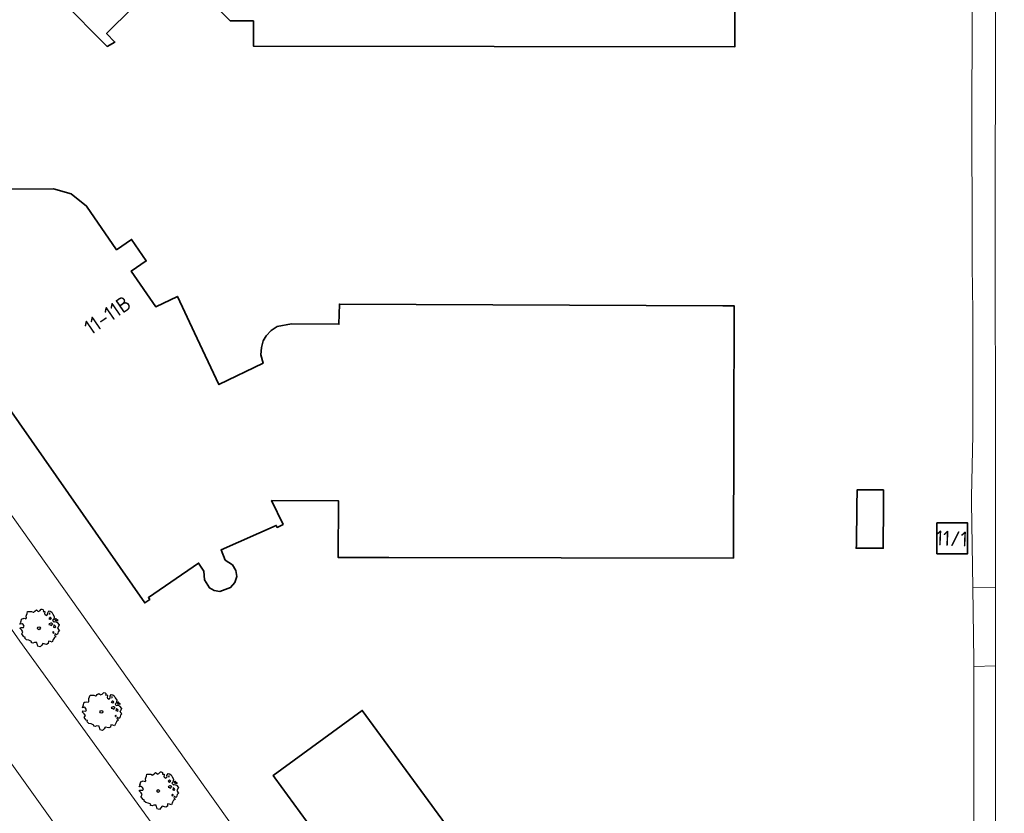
# Model space of a CAD drawing. Header units: metres. Extents: x 152391 to 157968, y 462336 to 467280.
# Tile 717 of 736: x 156822 to 156911, y 465084 to 465155. Entities that reach past the tile are written whole.
import ezdxf
from ezdxf.enums import TextEntityAlignment as Align

# ---------------------------------------------------------------- set-up
doc = ezdxf.new("R2010")
doc.units = ezdxf.units.M
doc.header["$LTSCALE"] = 0.75
doc.layers.get('0').update_dxf_attribs({"lineweight": 25})
for name, color, linetype, lineweight in [('B-GV-GR-BOOM-S', 252, 'Continuous', 25), ('B-WE-OG-BEBOUWING-GV', 6, 'Continuous', 35), ('B-WE-OG-BEBOUWING-T18', 1, 'Continuous', 18), ('B-WE-OG-TERREIN_CULTUURSCHEIDING-GV', 251, 'Continuous', 18), ('B-WE-VH-VERHARDING_ASFALT-GV', 251, 'Continuous', 18), ('B-WE-VH-VERHARDING_BETONSTRAATSTEEN-GV', 251, 'Continuous', 18), ('B-WE-VH-VERHARDING_TEGEL-GV', 251, 'Continuous', 18)]:
    doc.layers.add(name, color=color, linetype=linetype, lineweight=lineweight)
doc.styles.add('NLCS-ISO-M750-T18', font='NLCS-ISO.ttf', dxfattribs={"height": 1.35})

# ---------------------------------------------------------------- blocks, each defined once
blk = doc.blocks.new('SGR-BOOM_21_30')
at = {"linetype": 'Continuous'}
for p, q in [((-1.458, 0.858), (-1.342, 0.908)), ((-1.342, 0.908), (-1.179, 0.858)), ((-1.179, 0.858), (-1.121, 0.924)), ((-1.133, 1.088), (-1.109, 1.187)), ((-1.121, 0.924), (-1.133, 1.088)), ((-1.109, 1.187), (-1.051, 1.335)), ((-1.051, 1.335), (-1.016, 1.499)), ((-1.016, 1.499), (-0.668, 1.499)), ((-0.668, 1.499), (-0.516, 1.433)), ((-0.516, 1.433), (-0.47, 1.45)), ((-0.47, 1.45), (-0.365, 1.548)), ((-0.365, 1.548), (-0.226, 1.647)), ((-0.226, 1.647), (-0.133, 1.581)), ((-0.133, 1.581), (-0.063, 1.515)), ((-0.063, 1.515), (0.065, 1.581)), ((0.065, 1.581), (0.205, 1.712)), ((0.205, 1.712), (0.263, 1.729)), ((0.263, 1.729), (0.333, 1.696)), ((0.333, 1.696), (0.391, 1.647)), ((0.402, 1.532), (0.379, 1.499)), ((0.379, 1.499), (0.53, 1.515)), ((0.391, 1.647), (0.402, 1.532)), ((0.542, 1.483), (0.507, 1.285)), ((0.507, 1.285), (0.565, 1.236)), ((0.53, 1.515), (0.542, 1.483)), ((0.565, 1.236), (0.693, 1.154)), ((0.693, 1.154), (0.751, 1.203)), ((0.751, 1.203), (0.798, 1.285)), ((0.786, 1.4), (0.891, 1.565)), ((0.798, 1.285), (0.786, 1.4)), ((0.891, 1.565), (1.019, 1.532)), ((0.937, 0.908), (0.891, 0.875)), ((0.972, 1.368), (0.926, 1.335)), ((0.926, 1.335), (0.949, 1.253)), ((0.972, 0.973), (0.937, 0.908)), ((0.949, 1.253), (0.961, 1.236)), ((0.961, 1.269), (0.972, 1.368)), ((1.03, 0.973), (0.972, 0.973)), ((1.019, 1.532), (1.158, 1.45)), ((1.077, 0.94), (1.03, 0.973)), ((1.124, 0.875), (1.077, 0.94)), ((1.158, 1.45), (1.251, 1.269)), ((1.251, 1.269), (1.379, 1.055)), ((1.379, 1.055), (1.321, 0.793)), ((-1.703, 0.365), (-1.656, 0.48)), ((-1.493, 0.415), (-1.703, 0.365)), ((-1.679, -0.029), (-1.668, 0.086)), ((-1.668, 0.086), (-1.389, 0.07)), ((-1.656, 0.48), (-1.598, 0.53)), ((-1.633, 0.579), (-1.528, 0.875)), ((-1.598, 0.53), (-1.633, 0.579)), ((-1.528, 0.875), (-1.458, 0.858)), ((-1.423, 0.333), (-1.493, 0.415)), ((-1.33, 0.185), (-1.423, 0.333)), ((-1.389, 0.07), (-1.33, 0.185)), ((0.891, 0.875), (0.926, 0.825)), ((0.926, 0.415), (0.891, 0.333)), ((0.891, 0.333), (1.03, 0.316)), ((0.926, 0.825), (0.984, 0.842)), ((1.054, 0.464), (0.926, 0.415)), ((0.984, 0.842), (1.03, 0.776)), ((1.03, 0.776), (1.077, 0.842)), ((1.03, 0.316), (1.112, 0.251)), ((1.112, 0.464), (1.054, 0.464)), ((1.077, 0.842), (1.124, 0.875)), ((1.217, 0.398), (1.112, 0.464)), ((1.112, 0.251), (1.205, 0.365)), ((1.205, 0.365), (1.24, 0.415)), ((1.321, 0.793), (1.228, 0.694)), ((1.228, 0.694), (1.275, 0.628)), ((1.275, 0.628), (1.379, 0.563)), ((1.344, 0.185), (1.31, 0.103)), ((1.434, 0.049), (1.31, 0.103)), ((1.356, 0.3), (1.344, 0.234)), ((1.344, 0.234), (1.344, 0.185)), ((1.426, 0.234), (1.356, 0.3)), ((1.379, 0.563), (1.438, 0.595)), ((1.472, 0.201), (1.426, 0.234)), ((1.434, 0.049), (1.507, 0.136)), ((1.472, 0.858), (1.438, 0.809)), ((1.438, 0.809), (1.461, 0.743)), ((1.438, 0.595), (1.565, 0.563)), ((1.461, 0.743), (1.531, 0.694)), ((1.542, 0.858), (1.472, 0.858)), ((1.507, 0.136), (1.472, 0.201)), ((1.531, 0.727), (1.635, 0.678)), ((1.531, 0.694), (1.542, 0.727)), ((1.624, 0.76), (1.542, 0.858)), ((1.565, 0.563), (1.635, 0.513)), ((1.728, 0.71), (1.624, 0.76)), ((1.635, 0.678), (1.728, 0.71)), ((1.635, 0.513), (1.81, 0.316)), ((1.717, 0.103), (1.67, 0.037)), ((1.67, 0.037), (1.763, -0.094)), ((1.81, 0.316), (1.717, 0.103)), ((-1.54, -0.177), (-1.679, -0.029)), ((-1.551, -0.505), (-1.493, -0.423)), ((-1.354, -0.752), (-1.551, -0.505)), ((-1.435, -0.324), (-1.54, -0.177)), ((-1.493, -0.423), (-1.435, -0.324)), ((-1.249, -0.784), (-1.354, -0.752)), ((-1.272, -0.899), (-1.249, -0.784)), ((1.286, -0.292), (1.24, -0.357)), ((1.24, -0.357), (1.251, -0.423)), ((1.263, -0.423), (1.333, -0.407)), ((1.333, -0.341), (1.286, -0.292)), ((1.356, -0.883), (1.286, -1.014)), ((1.333, -0.407), (1.333, -0.341)), ((1.368, -0.834), (1.356, -0.883)), ((1.484, -0.801), (1.368, -0.834)), ((1.461, -0.472), (1.391, -0.587)), ((1.391, -0.587), (1.426, -0.637)), ((1.426, -0.637), (1.496, -0.702)), ((1.577, -0.587), (1.461, -0.472)), ((1.496, -0.702), (1.484, -0.801)), ((1.658, -0.522), (1.577, -0.587)), ((1.682, -0.423), (1.658, -0.522)), ((1.717, -0.308), (1.682, -0.423)), ((1.845, -0.177), (1.717, -0.308)), ((1.763, -0.094), (1.845, -0.177)), ((-1.109, -1.047), (-1.272, -0.899)), ((-0.912, -1.08), (-1.109, -1.047)), ((-0.668, -1.179), (-0.912, -1.08)), ((-0.679, -1.294), (-0.668, -1.179)), ((-0.551, -1.326), (-0.679, -1.294)), ((-0.4, -1.261), (-0.551, -1.326)), ((-0.191, -1.277), (-0.4, -1.261)), ((-0.156, -1.425), (-0.191, -1.277)), ((-0.133, -1.491), (-0.156, -1.425)), ((-0.098, -1.606), (-0.133, -1.491)), ((0.112, -1.671), (-0.098, -1.606)), ((0.251, -1.524), (0.112, -1.671)), ((0.356, -1.376), (0.251, -1.524)), ((0.682, -1.441), (0.356, -1.376)), ((0.833, -1.359), (0.682, -1.441)), ((0.844, -1.162), (0.833, -1.359)), ((1.03, -1.179), (0.844, -1.162)), ((1.182, -1.244), (1.03, -1.179)), ((1.286, -1.014), (1.182, -1.244))]:
    blk.add_line(p, q, dxfattribs=at)
blk.add_circle((0, 0), 0.126, dxfattribs=at)

msp = doc.modelspace()

# ---------------------------------------------------------------- linework, layer by layer
at = {"layer": 'B-WE-OG-BEBOUWING-GV'}
for points in [[(156835.188, 465161.521), (156841.371, 465155.309), (156843.447, 465155.306), (156843.443, 465153.049), (156886.648, 465152.973), (156886.653, 465157.801)], [(156826.235, 465157.144), (156830.336, 465153.023), (156831.015, 465153.412), (156830.264, 465154.167), (156834.913, 465158.794)], [(156807.789, 465140.138), (156833.693, 465103.08), (156834.149, 465103.388), (156834.02, 465103.553), (156838.531, 465106.651), (156839.006, 465105.941), (156839.066, 465105.152), (156839.513, 465104.43), (156839.931, 465104.203), (156840.435, 465104.107), (156841.405, 465104.446), (156841.792, 465104.907), (156841.946, 465105.44), (156841.861, 465105.992), (156841.57, 465106.503), (156840.913, 465106.921), (156840.544, 465107.839), (156845.499, 465110.03), (156845.575, 465109.85), (156846.113, 465110.118), (156845.083, 465112.261), (156851.082, 465112.241), (156851.067, 465107.15), (156851.951, 465107.149), (156855.596, 465107.143), (156886.531, 465107.094), (156886.562, 465118.416), (156886.593, 465129.739), (156885.583, 465129.744), (156851.169, 465129.899), (156851.128, 465128.082), (156846.877, 465128.125), (156845.578, 465127.893), (156845.043, 465127.514), (156844.598, 465127.048), (156844.313, 465126.596), (156844.165, 465125.991), (156844.126, 465125.343), (156844.332, 465124.586), (156840.354, 465122.671), (156838.173, 465127.302), (156836.626, 465130.587), (156834.688, 465129.654), (156832.489, 465132.85), (156833.832, 465133.774), (156832.51, 465135.695), (156831.167, 465134.771), (156828.469, 465138.692), (156827.076, 465139.787), (156825.514, 465140.25), (156808.404, 465140.201)], [(156865.947, 465076.035), (156853.213, 465093.436), (156845.213, 465087.582), (156845.361, 465087.38), (156857.873, 465070.283)]]:
    msp.add_lwpolyline(points, dxfattribs=at)
for points in [[(156900.006, 465113.221), (156897.628, 465113.221), (156897.612, 465111.755), (156897.573, 465108.248), (156897.54, 465107.99), (156899.979, 465107.977), (156899.999, 465111.849)], [(156904.788, 465110.252), (156904.785, 465107.487), (156907.545, 465107.485), (156907.548, 465110.25)]]:
    msp.add_lwpolyline(points, close=True, dxfattribs=at)
at = {"layer": 'B-WE-OG-TERREIN_CULTUURSCHEIDING-GV'}
for points in [[(156915.272, 465000), (156908.592, 465003.366), (156895.562, 465011.016), (156886.933, 465016.864), (156875.439, 465025.894), (156866.83, 465033.475), (156858.29, 465041.897), (156849.958, 465051.307), (156840.637, 465063.047), (156839.092, 465064.992), (156826.998, 465081.288), (156814.995, 465098.029), (156805.303, 465111.901), (156802.389, 465115.792), (156800.46, 465118.368), (156797.04, 465122.417), (156794.413, 465125.614), (156788.755, 465132.35), (156783.944, 465138.184), (156780.369, 465143.164), (156766.958, 465163.684)], [(156913.481, 465015.139), (156900.232, 465022.89), (156889.887, 465030.229), (156874.271, 465043.042), (156868.848, 465047.048), (156862.263, 465054.847), (156859.468, 465058.578), (156850.22, 465070.92), (156834.407, 465093.108), (156821.224, 465111.661), (156805.875, 465133.97), (156788.059, 465160.601)], [(156781.756, 465159.501), (156789.116, 465148.281), (156794.265, 465140.602), (156807.259, 465121.507), (156808.225, 465120.118), (156822.473, 465099.632), (156839.043, 465076.776), (156846.361, 465067.287), (156849.437, 465063.298), (156862.006, 465048.765), (156871.535, 465039.068), (156878.234, 465033.149), (156883.711, 465028.535), (156890.219, 465023.653), (156903.357, 465014.915), (156912.871, 465009.423)]]:
    msp.add_lwpolyline(points, dxfattribs=at)
at = {"layer": 'B-WE-VH-VERHARDING_ASFALT-GV'}
for points in [[(156916.665, 465167.9), (156909.883, 465167.9), (156910.073, 465164.795), (156910.018, 465139.715), (156910.038, 465112.632), (156910.044, 465104.442), (156910.05, 465097.419), (156910.083, 465053.334), (156910.176, 465045.39), (156910.64, 465043.186), (156911.334, 465041.415)], [(156912.871, 465009.423), (156903.357, 465014.915), (156890.219, 465023.653), (156883.711, 465028.535), (156878.234, 465033.149), (156871.535, 465039.068), (156862.006, 465048.765), (156849.437, 465063.298), (156846.361, 465067.287), (156839.043, 465076.776), (156822.473, 465099.632), (156808.225, 465120.118)], [(156814.995, 465098.029), (156826.998, 465081.288), (156839.092, 465064.992), (156840.637, 465063.047), (156849.958, 465051.307), (156858.29, 465041.897), (156866.83, 465033.475), (156875.439, 465025.894), (156886.933, 465016.864), (156895.562, 465011.016), (156908.592, 465003.366), (156915.272, 465000)]]:
    msp.add_lwpolyline(points, dxfattribs=at)
at = {"layer": 'B-WE-VH-VERHARDING_BETONSTRAATSTEEN-GV'}
msp.add_lwpolyline([(156908.002, 465104.468), (156908.101, 465097.911), (156908.109, 465097.37), (156910.05, 465097.419), (156910.044, 465104.442)], close=True, dxfattribs=at)
at = {"layer": 'B-WE-VH-VERHARDING_TEGEL-GV'}
msp.add_lwpolyline([(156907.962, 465157.703), (156907.951, 465152.531), (156907.912, 465149.389), (156907.912, 465149.366), (156907.965, 465133.298), (156908.01, 465129.218), (156908.019, 465118.174), (156907.897, 465112.606), (156907.886, 465112.103), (156908.002, 465104.468), (156910.044, 465104.442), (156910.038, 465112.632), (156910.018, 465139.715), (156910.073, 465164.795)], dxfattribs=at)
msp.add_lwpolyline([(156907.941, 465072.81), (156908.107, 465058.947), (156908.115, 465058.236), (156908.158, 465053.271), (156910.083, 465053.334), (156910.05, 465097.419), (156908.109, 465097.37), (156908.116, 465079.609)], close=True, dxfattribs=at)

# ---------------------------------------------------------------- block references
at = {"layer": 'B-GV-GR-BOOM-S', "transparency": 33554559}
for p in [(156824.2, 465100.8), (156829.8, 465093.3), (156834.9, 465086.2)]:
    msp.add_blockref('SGR-BOOM_21_30', p, dxfattribs=at)

# ---------------------------------------------------------------- texts
at = {"layer": 'B-WE-OG-BEBOUWING-T18', "style": 'NLCS-ISO-M750-T18'}
for s, rotation, p in [('11-11B', 34.5, (156830.352, 465128.899)), ('11/1', 357.5, (156906.12, 465108.86))]:
    msp.add_text(s, height=1.35, rotation=rotation, dxfattribs=at).set_placement(p, align=Align.MIDDLE)

doc.saveas('drawing.dxf')
